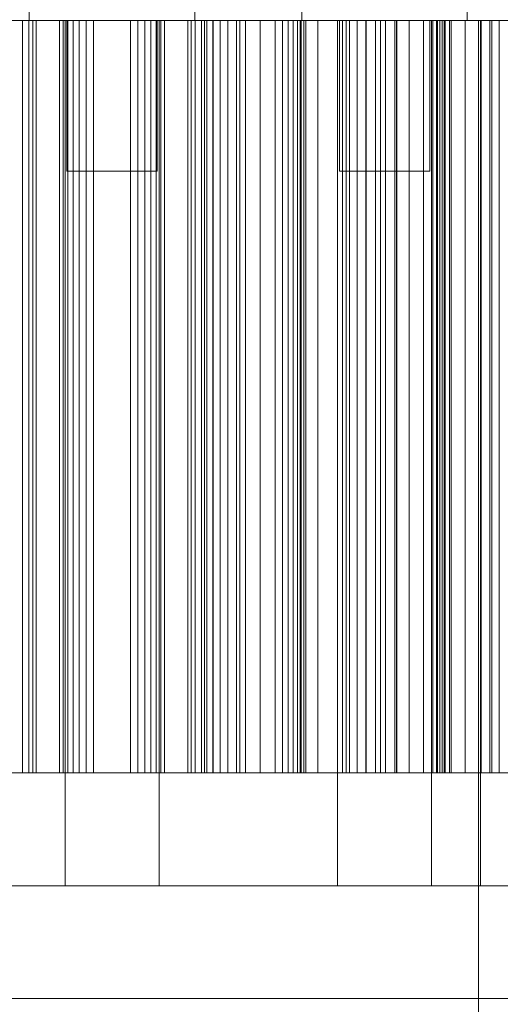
# Model space of a CAD drawing. Header units: millimetres. Extents: x -4738 to 65662, y -68080 to 6847.
# Tile 671 of 1056: x 24426 to 24553, y -17512 to -17250. Entities that reach past the tile are written whole.
import ezdxf

# ---------------------------------------------------------------- set-up
doc = ezdxf.new("R2010")
doc.units = ezdxf.units.MM
doc.layers.add('COTAS_P', color=1, linetype='Continuous', lineweight=0)
doc.layers.add('superior_briquetadora', color=7, linetype='Continuous', lineweight=0)
doc.dimstyles.new('R19_100', dxfattribs={"dimtxt": 250, "dimasz": 150, "dimexe": 150, "dimexo": 80, "dimgap": 100, "dimtad": 1, "dimtih": 1, "dimtoh": 1, "dimdsep": 46, "dimcen": 0.09, "dimadec": 0, "dimazin": 0, "dimtfac": 1, "dimtdec": 4, "dimtofl": 0, "dimtmove": 0, "dimatfit": 3, "dimfxl": 1, "dimtolj": 1, "dimtzin": 0, "dimarcsym": 0})

# ---------------------------------------------------------------- blocks, each defined once
blk = doc.blocks.new('DIM_R30_33')
at = {"layer": 'COTAS_P'}
for p, q in [((24250.07, -17080), (24400.07, -17035)), ((26750.07, -17080), (26600.07, -17035)), ((24250.07, -17980), (24250.07, -17080)), ((24250.07, -17080), (26750.07, -17080)), ((24250.07, -17080), (24400.07, -17125)), ((26750.07, -17080), (26600.07, -17125)), ((26750.07, -17980), (26750.07, -17080))]:
    blk.add_line(p, q, dxfattribs=at)
blk.add_text('2500 P', height=250, dxfattribs=at).set_placement((25500.07, -16980))

msp = doc.modelspace()

# ---------------------------------------------------------------- linework, layer by layer
at = {"layer": 'superior_briquetadora'}
for p, q in [((24428.067, -17236), (24428.067, -17250)), ((24472.067, -17236), (24472.067, -17250)), ((24500.567, -17236), (24500.567, -17250)), ((24544.567, -17236), (24544.567, -17250)), ((24430.949, -17250), (24412.565, -17250)), ((24412.756, -17250), (24431.046, -17250)), ((24427.938, -17250), (24423.284, -17250)), ((24424.864, -17250), (24426.29, -17250)), ((24425.453, -17250), (24429.044, -17250)), ((24426.29, -17250), (24426.29, -17450)), ((24426.29, -17250), (24436.127, -17250)), ((24429.883, -17250), (24427.938, -17250)), ((24427.938, -17450), (24427.938, -17250)), ((24428.067, -17250), (24430.246, -17250)), ((24429.044, -17250), (24429.883, -17250)), ((24429.044, -17450), (24429.044, -17250)), ((24429.883, -17450), (24429.883, -17250)), ((24430.246, -17250), (24436.351, -17250)), ((24450.067, -17250), (24430.949, -17250)), ((24431.046, -17250), (24450.067, -17250)), ((24436.127, -17250), (24436.127, -17450)), ((24436.127, -17250), (24437.095, -17250)), ((24436.351, -17250), (24445.172, -17250)), ((24437.095, -17250), (24437.095, -17450)), ((24437.095, -17250), (24438.306, -17250)), ((24437.567, -17480), (24437.567, -17250)), ((24438.805, -17250), (24437.567, -17250)), ((24438.067, -17250), (24439.256, -17250)), ((24438.067, -17250), (24438.067, -17290)), ((24438.306, -17250), (24438.306, -17450)), ((24438.306, -17250), (24439.732, -17250)), ((24442.274, -17250), (24438.805, -17250)), ((24439.256, -17250), (24442.586, -17250)), ((24439.732, -17250), (24439.732, -17450)), ((24439.732, -17250), (24441.353, -17250)), ((24441.353, -17250), (24441.353, -17450)), ((24441.353, -17250), (24443.158, -17250)), ((24447.286, -17250), (24442.274, -17250)), ((24442.586, -17250), (24447.397, -17250)), ((24443.158, -17250), (24443.158, -17450)), ((24443.158, -17250), (24445.137, -17250)), ((24445.137, -17250), (24445.137, -17450)), ((24445.137, -17250), (24454.998, -17250)), ((24445.172, -17250), (24454.963, -17250)), ((24452.849, -17250), (24447.286, -17250)), ((24447.397, -17250), (24452.738, -17250)), ((24450.067, -17250), (24469.089, -17250)), ((24469.186, -17250), (24450.067, -17250)), ((24452.738, -17250), (24457.549, -17250)), ((24457.861, -17250), (24452.849, -17250)), ((24454.963, -17250), (24463.784, -17250)), ((24454.998, -17250), (24454.998, -17450)), ((24454.998, -17250), (24456.977, -17250)), ((24456.977, -17250), (24456.977, -17450)), ((24456.977, -17250), (24458.782, -17250)), ((24457.549, -17250), (24460.879, -17250)), ((24461.33, -17250), (24457.861, -17250)), ((24458.782, -17250), (24458.782, -17450)), ((24458.782, -17250), (24460.403, -17250)), ((24460.403, -17250), (24460.403, -17450)), ((24460.403, -17250), (24461.829, -17250)), ((24460.879, -17250), (24462.067, -17250)), ((24462.567, -17250), (24461.33, -17250)), ((24461.829, -17250), (24461.829, -17450)), ((24461.829, -17250), (24463.04, -17250)), ((24462.067, -17250), (24462.067, -17290)), ((24462.567, -17480), (24462.567, -17250)), ((24463.04, -17250), (24463.04, -17450)), ((24463.04, -17250), (24464.008, -17250)), ((24463.784, -17250), (24469.889, -17250)), ((24464.008, -17250), (24464.008, -17450)), ((24464.008, -17250), (24473.845, -17250)), ((24469.089, -17250), (24487.379, -17250)), ((24487.57, -17250), (24469.186, -17250)), ((24469.889, -17250), (24472.067, -17250)), ((24470.252, -17250), (24471.091, -17250)), ((24472.197, -17250), (24470.252, -17250)), ((24470.252, -17450), (24470.252, -17250)), ((24471.091, -17250), (24474.682, -17250)), ((24471.091, -17450), (24471.091, -17250)), ((24476.851, -17250), (24472.197, -17250)), ((24472.197, -17450), (24472.197, -17250)), ((24473.845, -17250), (24473.845, -17450)), ((24473.845, -17250), (24475.271, -17250)), ((24474.682, -17250), (24480.886, -17250)), ((24474.682, -17450), (24474.682, -17250)), ((24475.271, -17250), (24475.271, -17450)), ((24475.271, -17250), (24476.94, -17250)), ((24484.035, -17250), (24476.851, -17250)), ((24476.851, -17450), (24476.851, -17250)), ((24476.94, -17250), (24476.94, -17450)), ((24476.94, -17250), (24478.822, -17250)), ((24478.822, -17250), (24478.822, -17450)), ((24478.822, -17250), (24480.899, -17250)), ((24480.886, -17250), (24489.466, -17250)), ((24480.886, -17450), (24480.886, -17250)), ((24480.899, -17250), (24480.899, -17450)), ((24480.899, -17250), (24483.158, -17250)), ((24483.158, -17250), (24483.158, -17450)), ((24483.158, -17250), (24485.59, -17250)), ((24493.474, -17250), (24484.035, -17250)), ((24484.035, -17450), (24484.035, -17250)), ((24485.59, -17250), (24485.59, -17450)), ((24485.59, -17250), (24495.404, -17250)), ((24487.379, -17250), (24504.236, -17250)), ((24504.513, -17250), (24487.57, -17250)), ((24489.466, -17250), (24500.092, -17250)), ((24489.466, -17450), (24489.466, -17250)), ((24504.805, -17250), (24493.474, -17250)), ((24493.474, -17450), (24493.474, -17250)), ((24495.404, -17250), (24495.404, -17450)), ((24495.404, -17250), (24496.91, -17250)), ((24496.91, -17250), (24496.91, -17450)), ((24496.91, -17250), (24498.244, -17250)), ((24498.244, -17250), (24498.244, -17450)), ((24498.244, -17250), (24499.394, -17250)), ((24499.394, -17250), (24499.394, -17450)), ((24499.394, -17250), (24500.349, -17250)), ((24500.092, -17250), (24512.355, -17250)), ((24500.092, -17450), (24500.092, -17250)), ((24500.349, -17250), (24500.349, -17450)), ((24500.349, -17250), (24501.091, -17250)), ((24500.567, -17250), (24502.746, -17250)), ((24501.091, -17250), (24501.091, -17450)), ((24501.091, -17250), (24501.591, -17250)), ((24501.591, -17250), (24501.591, -17450)), ((24501.591, -17250), (24511.334, -17250)), ((24502.746, -17250), (24508.851, -17250)), ((24504.236, -17250), (24519.01, -17250)), ((24519.364, -17250), (24504.513, -17250)), ((24517.591, -17250), (24504.805, -17250)), ((24504.805, -17450), (24504.805, -17250)), ((24508.851, -17250), (24517.672, -17250)), ((24510.067, -17480), (24510.067, -17250)), ((24511.305, -17250), (24510.067, -17250)), ((24510.567, -17250), (24511.756, -17250)), ((24510.567, -17250), (24510.567, -17290)), ((24514.774, -17250), (24511.305, -17250)), ((24511.334, -17250), (24511.334, -17450)), ((24511.334, -17250), (24513.204, -17250)), ((24511.756, -17250), (24515.086, -17250)), ((24512.355, -17250), (24525.784, -17250)), ((24512.355, -17450), (24512.355, -17250)), ((24513.204, -17250), (24513.204, -17450)), ((24513.204, -17250), (24515.315, -17250)), ((24519.786, -17250), (24514.774, -17250)), ((24515.086, -17250), (24519.897, -17250)), ((24515.315, -17250), (24515.315, -17450)), ((24515.315, -17250), (24517.635, -17250)), ((24521.463, -17250), (24517.591, -17250)), ((24517.591, -17450), (24517.591, -17250)), ((24517.635, -17250), (24517.635, -17450)), ((24517.635, -17250), (24520.148, -17250)), ((24517.672, -17250), (24527.463, -17250)), ((24519.01, -17250), (24531.136, -17250)), ((24531.552, -17250), (24519.364, -17250)), ((24525.349, -17250), (24519.786, -17250)), ((24519.897, -17250), (24525.238, -17250)), ((24520.148, -17250), (24520.148, -17450)), ((24520.148, -17250), (24522.84, -17250)), ((24525.303, -17250), (24521.463, -17250)), ((24521.463, -17450), (24521.463, -17250)), ((24522.84, -17250), (24522.84, -17450)), ((24522.84, -17250), (24525.701, -17250)), ((24525.238, -17250), (24530.049, -17250)), ((24529.108, -17250), (24525.303, -17250)), ((24525.303, -17450), (24525.303, -17250)), ((24530.361, -17250), (24525.349, -17250)), ((24525.701, -17250), (24525.701, -17450)), ((24525.701, -17250), (24535.372, -17250)), ((24525.784, -17250), (24539.862, -17250)), ((24525.784, -17450), (24525.784, -17250)), ((24527.463, -17250), (24536.284, -17250)), ((24532.878, -17250), (24529.108, -17250)), ((24529.108, -17450), (24529.108, -17250)), ((24530.049, -17250), (24533.379, -17250)), ((24533.83, -17250), (24530.361, -17250)), ((24531.136, -17250), (24540.146, -17250)), ((24540.608, -17250), (24531.552, -17250)), ((24536.611, -17250), (24532.878, -17250)), ((24532.878, -17450), (24532.878, -17250)), ((24533.379, -17250), (24534.567, -17250)), ((24535.067, -17250), (24533.83, -17250)), ((24534.567, -17250), (24534.567, -17290)), ((24535.067, -17480), (24535.067, -17250)), ((24535.372, -17250), (24535.372, -17450)), ((24535.372, -17250), (24536.393, -17250)), ((24536.284, -17250), (24542.389, -17250)), ((24536.393, -17250), (24536.393, -17450)), ((24536.393, -17250), (24537.242, -17250)), ((24540.304, -17250), (24536.611, -17250)), ((24536.611, -17450), (24536.611, -17250)), ((24537.242, -17250), (24537.242, -17450)), ((24537.242, -17250), (24537.91, -17250)), ((24537.91, -17250), (24537.91, -17450)), ((24537.91, -17250), (24538.386, -17250)), ((24538.386, -17250), (24538.386, -17450)), ((24538.386, -17250), (24538.651, -17250)), ((24538.651, -17250), (24538.651, -17450)), ((24538.651, -17250), (24538.678, -17250)), ((24538.678, -17250), (24538.678, -17450)), ((24538.678, -17250), (24548.232, -17250)), ((24539.862, -17250), (24554.05, -17250)), ((24539.862, -17450), (24539.862, -17250)), ((24540.146, -17250), (24545.694, -17250)), ((24543.957, -17250), (24540.304, -17250)), ((24540.304, -17450), (24540.304, -17250)), ((24546.184, -17250), (24540.608, -17250)), ((24542.389, -17250), (24544.567, -17250)), ((24547.567, -17250), (24543.957, -17250)), ((24543.957, -17450), (24543.957, -17250)), ((24545.694, -17250), (24547.567, -17250)), ((24548.067, -17250), (24546.184, -17250)), ((24547.567, -17250), (24547.567, -17800)), ((24551.134, -17250), (24547.567, -17250)), ((24547.567, -17450), (24547.567, -17250)), ((24548.067, -17250), (24548.067, -17480)), ((24548.232, -17250), (24548.232, -17450)), ((24548.232, -17250), (24550.53, -17250)), ((24550.53, -17250), (24550.53, -17450)), ((24550.53, -17250), (24553.061, -17250)), ((24554.654, -17250), (24551.134, -17250)), ((24551.134, -17450), (24551.134, -17250)), ((24553.061, -17250), (24553.061, -17450)), ((24553.061, -17250), (24555.798, -17250)), ((24438.067, -17290), (24439.256, -17290)), ((24439.256, -17290), (24442.586, -17290)), ((24442.586, -17290), (24447.397, -17290)), ((24447.397, -17290), (24452.738, -17290)), ((24452.738, -17290), (24457.549, -17290)), ((24457.549, -17290), (24460.879, -17290)), ((24460.879, -17290), (24462.067, -17290)), ((24510.567, -17290), (24511.756, -17290)), ((24511.756, -17290), (24515.086, -17290)), ((24515.086, -17290), (24519.897, -17290)), ((24519.897, -17290), (24525.238, -17290)), ((24525.238, -17290), (24530.049, -17290)), ((24530.049, -17290), (24533.379, -17290)), ((24533.379, -17290), (24534.567, -17290)), ((24440.322, -17450), (24420.947, -17450)), ((24427.938, -17450), (24423.284, -17450)), ((24424.864, -17450), (24426.29, -17450)), ((24425.453, -17450), (24429.044, -17450)), ((24426.29, -17450), (24436.127, -17450)), ((24429.883, -17450), (24427.938, -17450)), ((24429.044, -17450), (24429.883, -17450)), ((24436.127, -17450), (24437.095, -17450)), ((24437.095, -17450), (24438.306, -17450)), ((24438.306, -17450), (24439.732, -17450)), ((24439.732, -17450), (24441.353, -17450)), ((24459.812, -17450), (24440.322, -17450)), ((24441.353, -17450), (24443.158, -17450)), ((24443.158, -17450), (24445.137, -17450)), ((24445.137, -17450), (24454.998, -17450)), ((24454.998, -17450), (24456.977, -17450)), ((24456.977, -17450), (24458.782, -17450)), ((24458.782, -17450), (24460.403, -17450)), ((24479.188, -17450), (24459.812, -17450)), ((24460.403, -17450), (24461.829, -17450)), ((24461.829, -17450), (24463.04, -17450)), ((24463.04, -17450), (24464.008, -17450)), ((24464.008, -17450), (24473.845, -17450)), ((24472.197, -17450), (24470.252, -17450)), ((24470.252, -17450), (24471.091, -17450)), ((24471.091, -17450), (24474.682, -17450)), ((24476.851, -17450), (24472.197, -17450)), ((24473.845, -17450), (24475.271, -17450)), ((24474.682, -17450), (24480.886, -17450)), ((24475.271, -17450), (24476.94, -17450)), ((24484.035, -17450), (24476.851, -17450)), ((24476.94, -17450), (24478.822, -17450)), ((24478.822, -17450), (24480.899, -17450)), ((24498.223, -17450), (24479.188, -17450)), ((24480.886, -17450), (24489.466, -17450)), ((24480.899, -17450), (24483.158, -17450)), ((24483.158, -17450), (24485.59, -17450)), ((24493.474, -17450), (24484.035, -17450)), ((24485.59, -17450), (24495.404, -17450)), ((24489.466, -17450), (24500.092, -17450)), ((24504.805, -17450), (24493.474, -17450)), ((24495.404, -17450), (24496.91, -17450)), ((24496.91, -17450), (24498.244, -17450)), ((24516.692, -17450), (24498.223, -17450)), ((24498.244, -17450), (24499.394, -17450)), ((24499.394, -17450), (24500.349, -17450)), ((24500.092, -17450), (24512.355, -17450)), ((24500.349, -17450), (24501.091, -17450)), ((24501.091, -17450), (24501.591, -17450)), ((24501.591, -17450), (24511.334, -17450)), ((24517.591, -17450), (24504.805, -17450)), ((24511.334, -17450), (24513.204, -17450)), ((24512.355, -17450), (24525.784, -17450)), ((24513.204, -17450), (24515.315, -17450)), ((24515.315, -17450), (24517.635, -17450)), ((24534.381, -17450), (24516.692, -17450)), ((24521.463, -17450), (24517.591, -17450)), ((24517.635, -17450), (24520.148, -17450)), ((24520.148, -17450), (24522.84, -17450)), ((24525.303, -17450), (24521.463, -17450)), ((24522.84, -17450), (24525.701, -17450)), ((24529.108, -17450), (24525.303, -17450)), ((24525.701, -17450), (24535.372, -17450)), ((24525.784, -17450), (24539.862, -17450)), ((24532.878, -17450), (24529.108, -17450)), ((24536.611, -17450), (24532.878, -17450)), ((24551.081, -17450), (24534.381, -17450)), ((24535.372, -17450), (24536.393, -17450)), ((24536.393, -17450), (24537.242, -17450)), ((24540.304, -17450), (24536.611, -17450)), ((24537.242, -17450), (24537.91, -17450)), ((24537.91, -17450), (24538.386, -17450)), ((24538.386, -17450), (24538.651, -17450)), ((24538.651, -17450), (24538.678, -17450)), ((24538.678, -17450), (24548.232, -17450)), ((24539.862, -17450), (24554.05, -17450)), ((24543.957, -17450), (24540.304, -17450)), ((24547.567, -17450), (24543.957, -17450)), ((24551.134, -17450), (24547.567, -17450)), ((24548.232, -17450), (24550.53, -17450)), ((24550.53, -17450), (24553.061, -17450)), ((24566.597, -17450), (24551.081, -17450)), ((24554.654, -17450), (24551.134, -17450)), ((24553.061, -17450), (24555.798, -17450)), ((24430.949, -17480), (24412.565, -17480)), ((24420.947, -17480), (24440.322, -17480)), ((24450.067, -17480), (24430.949, -17480)), ((24438.805, -17480), (24437.567, -17480)), ((24442.274, -17480), (24438.805, -17480)), ((24440.322, -17480), (24459.812, -17480)), ((24447.286, -17480), (24442.274, -17480)), ((24452.849, -17480), (24447.286, -17480)), ((24469.186, -17480), (24450.067, -17480)), ((24457.861, -17480), (24452.849, -17480)), ((24461.33, -17480), (24457.861, -17480)), ((24459.812, -17480), (24479.188, -17480)), ((24462.567, -17480), (24461.33, -17480)), ((24487.57, -17480), (24469.186, -17480)), ((24479.188, -17480), (24498.223, -17480)), ((24504.513, -17480), (24487.57, -17480)), ((24498.223, -17480), (24516.692, -17480)), ((24519.364, -17480), (24504.513, -17480)), ((24511.305, -17480), (24510.067, -17480)), ((24514.774, -17480), (24511.305, -17480)), ((24519.786, -17480), (24514.774, -17480)), ((24516.692, -17480), (24534.381, -17480)), ((24531.552, -17480), (24519.364, -17480)), ((24525.349, -17480), (24519.786, -17480)), ((24530.361, -17480), (24525.349, -17480)), ((24533.83, -17480), (24530.361, -17480)), ((24540.608, -17480), (24531.552, -17480)), ((24535.067, -17480), (24533.83, -17480)), ((24534.381, -17480), (24551.081, -17480)), ((24546.184, -17480), (24540.608, -17480)), ((24548.067, -17480), (24546.184, -17480)), ((24551.081, -17480), (24566.597, -17480)), ((23750.067, -17510), (25950.067, -17510)), ((23900.067, -17510), (25800.067, -17510))]:
    msp.add_line(p, q, dxfattribs=at)

# ---------------------------------------------------------------- dimensions: what is measured, and where the dimension line sits
at = {"layer": 'COTAS_P'}
dim = msp.add_aligned_dim(p1=(24250.067, -17980), p2=(26750.067, -17980), distance=900, text='<> P', dimstyle='R19_100', dxfattribs=at)
dim.commit()
dim.dimension.update_dxf_attribs({"geometry": 'DIM_R30_33', "text_midpoint": (25500.067, -17080)})

doc.saveas('drawing.dxf')
